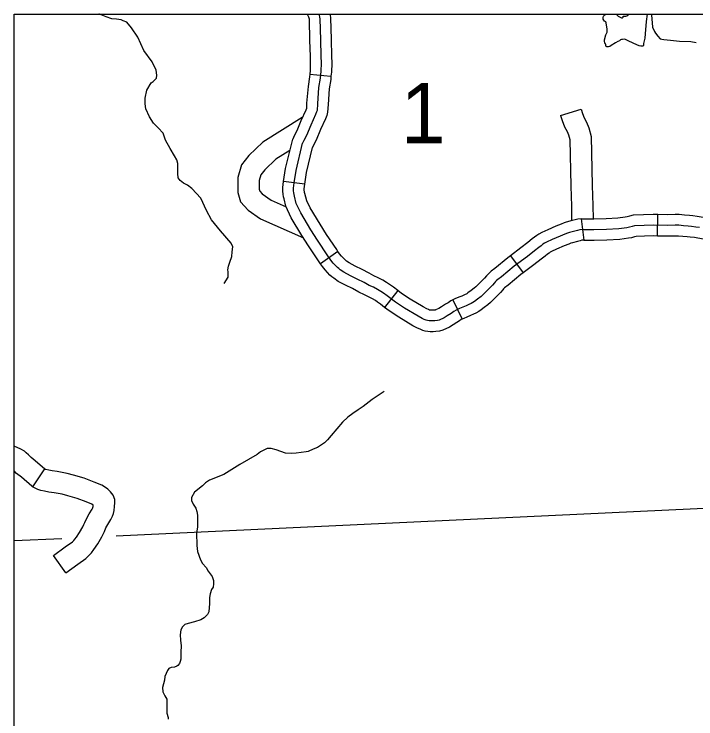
# Model space of a CAD drawing. Extents: x 1720274 to 1751788, y 372074 to 391887.
# Drawn here: x 1729991 to 1730745, y 381036 to 381816 of the extents above; entities that cross this region are included whole.
import ezdxf

# ---------------------------------------------------------------- set-up
doc = ezdxf.new("R2010")
doc.units = 0
for name, color, linetype in [('Level 32', 7, 'Continuous'), ('Level 35', 7, 'Continuous'), ('Level 45', 7, 'Continuous'), ('Level 46', 7, 'Continuous'), ('Level 5', 7, 'Continuous'), ('R_Draft', 7, 'Continuous')]:
    doc.layers.add(name, color=color, linetype=linetype)

msp = doc.modelspace()

# ---------------------------------------------------------------- linework, layer by layer
at = {"layer": 'Level 32'}
for p, q in [((1730317.74, 381749.71), (1730341.33, 381747.44)), ((1730312.42, 381627.63), (1730288.93, 381630.74)), ((1730618.25, 381589.43), (1730621.03, 381565.9)), ((1730702.44, 381570.77), (1730702.98, 381594.46)), ((1730348.98, 381553.41), (1730329.71, 381539.61)), ((1730539.91, 381548.61), (1730554.06, 381529.6)), ((1730415.2, 381510.08), (1730400.67, 381491.35)), ((1730476.11, 381499.63), (1730486.51, 381478.33))]:
    msp.add_line(p, q, dxfattribs=at)
for points in [[(1730327.89, 381816.11), (1730328.22, 381814.94), (1730328.67, 381812.77), (1730328.94, 381810.97), (1730329.57, 381787.46), (1730330.11, 381769.39), (1730330.29, 381761.79), (1730329.93, 381752.75), (1730329.21, 381745.25), (1730327.68, 381734.68), (1730326.23, 381716.78), (1730325.87, 381709.37), (1730325.42, 381707.83), (1730324.24, 381704.94), (1730318.92, 381693.19), (1730314.22, 381681.61), (1730311.24, 381676.19), (1730309.88, 381673.03)], [(1730315.05, 381816.11), (1730315.73, 381814.62), (1730316.43, 381813.1), (1730316.7, 381812.14), (1730317, 381810.69), (1730317.11, 381809.93), (1730317.73, 381787.13), (1730318.27, 381769.07), (1730318.44, 381761.89), (1730318.11, 381753.56), (1730317.74, 381749.71)], [(1730340.08, 381816.11), (1730340.34, 381814.86), (1730340.77, 381812.01), (1730341.42, 381787.8), (1730341.96, 381769.7), (1730342.15, 381761.7), (1730341.76, 381751.95), (1730341.33, 381747.44)], [(1730317.74, 381749.71), (1730317.44, 381746.67), (1730315.89, 381736), (1730314.4, 381717.54), (1730314.11, 381711.47), (1730313.35, 381709.61), (1730308.02, 381697.86), (1730303.5, 381686.71), (1730300.57, 381681.39), (1730298.99, 381677.69)], [(1730341.33, 381747.44), (1730340.98, 381743.83), (1730339.46, 381733.35), (1730338.06, 381716.01), (1730337.64, 381707.38), (1730336.62, 381703.92), (1730335.13, 381700.26), (1730329.81, 381688.51), (1730324.94, 381676.52), (1730321.9, 381670.99), (1730320.78, 381668.36)], [(1730291.43, 381603.45), (1730289.37, 381611.69), (1730288.78, 381613.96), (1730288.35, 381616.84), (1730288.1, 381620.16), (1730288.1, 381623.94), (1730288.93, 381630.74), (1730291.01, 381645.25), (1730298.99, 381677.69)], [(1730302.93, 381606.32), (1730300.85, 381614.63), (1730300.4, 381616.35), (1730300.13, 381618.16), (1730299.95, 381620.6), (1730299.95, 381623.22), (1730300.67, 381629.19), (1730302.66, 381643.02), (1730309.88, 381673.03)], [(1730314.43, 381609.19), (1730312.33, 381617.58), (1730312.03, 381618.74), (1730311.92, 381619.48), (1730311.8, 381621.04), (1730311.8, 381622.51), (1730312.42, 381627.63), (1730314.31, 381640.78), (1730320.78, 381668.36)], [(1730619.64, 381577.66), (1730616.57, 381577.3), (1730614.13, 381576.67), (1730610.97, 381575.95), (1730605.19, 381574.32), (1730603.02, 381573.6), (1730600.13, 381572.6), (1730594.72, 381570.25), (1730586.14, 381566.55), (1730579.91, 381563.74), (1730577.74, 381562.48), (1730575.84, 381561.21), (1730573.85, 381559.68), (1730571.24, 381557.69), (1730566.54, 381554.07), (1730558.59, 381547.74), (1730544.14, 381536.99), (1730529.87, 381525.24), (1730525.99, 381522.25), (1730524.64, 381521.08), (1730523.46, 381519.9), (1730522.38, 381518.64), (1730520.03, 381515.93), (1730516.87, 381512.49), (1730509.83, 381505.62), (1730507.39, 381503.45), (1730503.6, 381500.65), (1730500.16, 381498.03), (1730498.45, 381496.67), (1730496.55, 381495.68), (1730494.02, 381494.59), (1730491.04, 381493.15), (1730487.25, 381491.61), (1730483.37, 381489.98), (1730479.66, 381488.17), (1730477.23, 381486.64), (1730474.34, 381484.74), (1730470, 381482.12), (1730466.66, 381479.86), (1730461.15, 381477.33), (1730459.16, 381476.78), (1730456.36, 381476.42), (1730454.2, 381476.33), (1730451.58, 381476.33), (1730450.04, 381476.42), (1730448.24, 381476.78), (1730446.79, 381477.15), (1730444.53, 381478.05), (1730442.19, 381479.14), (1730437.67, 381481.49), (1730422.68, 381490.43), (1730412.56, 381497.12), (1730403.35, 381504.26), (1730399.47, 381507.07), (1730396.58, 381508.96), (1730392.88, 381511.04), (1730388.18, 381513.67), (1730383.49, 381515.74), (1730377.89, 381518.82), (1730370.39, 381522.79), (1730362.9, 381526.41), (1730355.4, 381530.39), (1730351.34, 381533.1), (1730349.89, 381534.27), (1730348.36, 381535.72), (1730346.1, 381537.98), (1730343.84, 381540.51), (1730341.31, 381543.77), (1730337.88, 381548.56), (1730326.41, 381565.82), (1730319.19, 381577.3), (1730307.81, 381596.1), (1730302.93, 381606.32)], [(1730348.98, 381553.41), (1730347.64, 381555.29), (1730336.36, 381572.26), (1730329.27, 381583.53), (1730318.25, 381601.74), (1730314.43, 381609.19)], [(1730329.71, 381539.61), (1730328.13, 381541.83), (1730316.46, 381559.39), (1730309.1, 381571.08), (1730297.37, 381590.47), (1730291.43, 381603.45)], [(1730618.25, 381589.43), (1730614.38, 381588.97), (1730611.32, 381588.18), (1730608.04, 381587.43), (1730601.71, 381585.65), (1730599.22, 381584.82), (1730595.84, 381583.66), (1730590.01, 381581.13), (1730581.36, 381577.39), (1730574.47, 381574.29), (1730571.46, 381572.53), (1730568.92, 381570.84), (1730566.65, 381569.08), (1730564.04, 381567.1), (1730559.23, 381563.4), (1730551.36, 381557.13), (1730539.91, 381548.61)], [(1730618.25, 381589.43), (1730632.17, 381589.6), (1730645.8, 381589.78), (1730658.75, 381590.46), (1730666.67, 381591.62), (1730668.96, 381592.03), (1730672.16, 381592.9), (1730676.06, 381593.71), (1730687.26, 381594.2), (1730697.86, 381594.58), (1730702.98, 381594.46)], [(1730702.98, 381594.46), (1730713.69, 381594.22), (1730722.04, 381594.48), (1730726.71, 381594.48), (1730732.56, 381593.99), (1730737.84, 381593.52), (1730741.68, 381593.05), (1730746.66, 381592.48), (1730750.99, 381591.81), (1730757.17, 381590.82), (1730767.92, 381589.25), (1730775.86, 381588.46), (1730786.85, 381587.38)], [(1730619.64, 381577.66), (1730632.28, 381577.75), (1730646.19, 381577.93), (1730659.92, 381578.66), (1730668.59, 381579.92), (1730671.57, 381580.47), (1730674.91, 381581.37), (1730677.53, 381581.91), (1730687.73, 381582.36), (1730697.94, 381582.73), (1730713.74, 381582.36), (1730722.23, 381582.63), (1730726.2, 381582.63), (1730731.53, 381582.18), (1730736.59, 381581.73), (1730740.29, 381581.28), (1730745.08, 381580.74), (1730749.14, 381580.1)], [(1730621.03, 381565.9), (1730618.76, 381565.63), (1730616.94, 381565.16), (1730613.9, 381564.46), (1730608.67, 381562.99), (1730606.83, 381562.37), (1730604.43, 381561.55), (1730599.42, 381559.38), (1730590.92, 381555.7), (1730585.34, 381553.19), (1730584.02, 381552.42), (1730582.76, 381551.58), (1730581.06, 381550.27), (1730578.43, 381548.27), (1730573.85, 381544.74), (1730565.82, 381538.35), (1730554.06, 381529.6)], [(1730621.03, 381565.9), (1730632.4, 381565.9), (1730646.58, 381566.09), (1730661.09, 381566.85), (1730670.51, 381568.23), (1730674.18, 381568.9), (1730677.66, 381569.84), (1730679, 381570.12), (1730688.21, 381570.52), (1730698.01, 381570.87), (1730702.44, 381570.77)], [(1730702.44, 381570.77), (1730713.8, 381570.51), (1730722.42, 381570.78), (1730725.7, 381570.78), (1730730.5, 381570.38), (1730735.34, 381569.95), (1730738.91, 381569.51), (1730743.5, 381568.99), (1730747.3, 381568.4), (1730753.58, 381567.4), (1730765.04, 381565.72), (1730773.53, 381564.88), (1730784.52, 381563.79)], [(1730415.2, 381510.08), (1730410.45, 381513.75), (1730406.19, 381516.83), (1730402.74, 381519.1), (1730398.67, 381521.38), (1730393.48, 381524.28), (1730388.74, 381526.38), (1730383.52, 381529.25), (1730375.74, 381533.37), (1730368.25, 381536.98), (1730361.48, 381540.58), (1730358.38, 381542.65), (1730357.7, 381543.2), (1730356.61, 381544.22), (1730354.72, 381546.12), (1730352.95, 381548.1), (1730350.81, 381550.85), (1730348.98, 381553.41)], [(1730539.91, 381548.61), (1730536.83, 381546.32), (1730522.5, 381534.51), (1730518.49, 381531.44), (1730516.55, 381529.75), (1730514.76, 381527.96), (1730513.4, 381526.37), (1730511.19, 381523.82), (1730508.37, 381520.75), (1730501.75, 381514.29), (1730499.91, 381512.66), (1730496.48, 381510.12), (1730492.89, 381507.39), (1730491.97, 381506.65), (1730491.46, 381506.39), (1730489.1, 381505.37), (1730486.23, 381503.98), (1730482.73, 381502.57), (1730478.47, 381500.78), (1730476.11, 381499.63)], [(1730400.67, 381491.35), (1730396.25, 381494.77), (1730392.75, 381497.3), (1730390.42, 381498.83), (1730387.09, 381500.7), (1730382.88, 381503.05), (1730378.23, 381505.11), (1730372.26, 381508.39), (1730365.04, 381512.22), (1730357.54, 381515.84), (1730349.32, 381520.2), (1730344.29, 381523.55), (1730342.08, 381525.35), (1730340.1, 381527.22), (1730337.48, 381529.84), (1730334.73, 381532.92), (1730331.81, 381536.68), (1730329.71, 381539.61)], [(1730554.06, 381529.6), (1730551.45, 381527.65), (1730537.25, 381515.96), (1730533.49, 381513.07), (1730532.72, 381512.4), (1730532.17, 381511.85), (1730531.36, 381510.9), (1730528.87, 381508.03), (1730525.37, 381504.23), (1730517.91, 381496.95), (1730514.86, 381494.24), (1730510.71, 381491.17), (1730507.43, 381488.67), (1730504.93, 381486.69), (1730501.65, 381484.97), (1730498.95, 381483.81), (1730495.86, 381482.31), (1730491.76, 381480.65), (1730488.26, 381479.18), (1730486.51, 381478.33)], [(1730476.11, 381499.63), (1730473.89, 381498.54), (1730470.81, 381496.6), (1730468.01, 381494.77), (1730463.61, 381492.1), (1730460.83, 381490.22), (1730457.09, 381488.5), (1730456.83, 381488.43), (1730455.36, 381488.24), (1730453.95, 381488.18), (1730451.93, 381488.18), (1730451.56, 381488.2), (1730450.84, 381488.35), (1730450.45, 381488.45), (1730449.22, 381488.94), (1730447.41, 381489.78), (1730443.45, 381491.84), (1730428.99, 381500.47), (1730419.47, 381506.76), (1730415.2, 381510.08)], [(1730486.51, 381478.33), (1730485.44, 381477.81), (1730483.64, 381476.67), (1730480.66, 381474.71), (1730476.39, 381472.13), (1730472.49, 381469.5), (1730465.21, 381466.15), (1730461.49, 381465.14), (1730457.37, 381464.61), (1730454.44, 381464.48), (1730451.23, 381464.48), (1730448.52, 381464.64), (1730445.63, 381465.22), (1730443.13, 381465.85), (1730439.84, 381467.16), (1730436.96, 381468.49), (1730431.89, 381471.13), (1730416.37, 381480.4), (1730405.66, 381487.49), (1730400.67, 381491.35)]]:
    msp.add_lwpolyline(points, dxfattribs=at)
at = {"layer": 'Level 35'}
for points in [[(1730223.01, 381517.85), (1730227.46, 381524.67), (1730227.46, 381526.75), (1730227.46, 381530.61), (1730227.16, 381532.98), (1730227.76, 381537.13), (1730229.53, 381541.28), (1730231.61, 381547.81), (1730231.9, 381552.85), (1730232.79, 381558.49), (1730230.72, 381562.64), (1730219.16, 381576.28), (1730209.09, 381588.15), (1730203.46, 381598.53), (1730197.23, 381612.47), (1730187.46, 381623.14), (1730182.42, 381626.7), (1730178.27, 381629.08), (1730174.42, 381631.74), (1730172.34, 381634.71), (1730171.75, 381639.46), (1730171.75, 381644.2), (1730171.75, 381650.73), (1730170.86, 381654.58), (1730168.2, 381659.33), (1730163.45, 381667.34), (1730158.12, 381676.53), (1730155.45, 381684.24), (1730150.12, 381690.17), (1730144.79, 381695.51), (1730140.64, 381702.33), (1730136.49, 381711.23), (1730135.6, 381716.57), (1730135.6, 381723.1), (1730137.38, 381731.7), (1730142.36, 381739.89), (1730144.6, 381741.38), (1730148.32, 381745.35), (1730148.57, 381748.58), (1730148.07, 381754.05), (1730143.61, 381763.25), (1730134.42, 381775.67), (1730127.47, 381790.58), (1730120.52, 381801.02), (1730115.3, 381807.23), (1730111.33, 381808.72), (1730109.1, 381809.71), (1730104.13, 381810.46), (1730098.67, 381810.96), (1730092.71, 381812.94), (1730085.02, 381815.92), (1730084.49, 381816.11)], [(1730691.31, 381816.11), (1730690.22, 381807.73), (1730688.9, 381794.37), (1730688.64, 381789.47), (1730687.05, 381783.52), (1730687.05, 381781.4), (1730686.79, 381780.48), (1730686.39, 381780.48), (1730685.33, 381780.48), (1730684.14, 381780.48), (1730682.29, 381780.88), (1730679.65, 381781.93), (1730670.79, 381786.17), (1730667.09, 381788.15), (1730666.04, 381788.28), (1730663.79, 381788.15), (1730662.86, 381788.02), (1730661.67, 381787.49), (1730660.62, 381786.56), (1730658.77, 381785.64), (1730656.12, 381784.45), (1730651.5, 381781.27), (1730649.78, 381780.35), (1730648.46, 381779.68), (1730647.53, 381779.68), (1730646.74, 381779.68), (1730646.47, 381779.82), (1730645.55, 381780.74), (1730645.55, 381782.2), (1730644.89, 381783.26), (1730644.49, 381784.45), (1730644.09, 381785.64), (1730644.09, 381787.62), (1730645.42, 381793.31), (1730647, 381795.96), (1730646.87, 381799.26), (1730645.81, 381806.41), (1730645.42, 381807.6), (1730643.96, 381808.26), (1730643.83, 381808.39), (1730642.64, 381810.38), (1730642.38, 381812.23), (1730642.77, 381813.82), (1730644.36, 381815.27), (1730645.47, 381816.11)], [(1730656.99, 381816.11), (1730659.16, 381813.82), (1730662.73, 381811.83), (1730663.92, 381812.1), (1730664.45, 381812.76), (1730664.45, 381813.82), (1730665.37, 381813.82), (1730666.17, 381813.68), (1730667.62, 381813.95), (1730669.6, 381814.48), (1730671.06, 381815.93), (1730671.16, 381816.11)], [(1730695.94, 381816.11), (1730695.87, 381815.15), (1730697.22, 381801.73), (1730699.26, 381796.8), (1730700.28, 381794.93), (1730702.82, 381791.71), (1730705.37, 381788.82), (1730707.24, 381788.31), (1730709.78, 381787.97), (1730716.91, 381787.29), (1730726.92, 381786.1), (1730739.65, 381785.59), (1730745.42, 381784.74)], [(1730400.3, 381398.18), (1730386.96, 381389.39), (1730377.11, 381381.49), (1730371.57, 381378.12), (1730365.55, 381373.78), (1730360.01, 381369.68), (1730354.23, 381364.13), (1730347.73, 381356.9), (1730341.46, 381349.67), (1730337.37, 381344.84), (1730333.99, 381341.23), (1730330.86, 381339.06), (1730326.29, 381336.41), (1730321.71, 381334.24), (1730315.93, 381331.82), (1730313.76, 381331.58), (1730302.68, 381330.14), (1730297.62, 381329.65), (1730290.87, 381329.89), (1730280.52, 381333.75), (1730274.98, 381334.96), (1730270.88, 381334.96), (1730267.03, 381333.27), (1730263.17, 381331.34), (1730259.8, 381328.45), (1730240.29, 381317.6), (1730222.94, 381306.51), (1730207.04, 381300), (1730202.47, 381297.1), (1730199.1, 381293.73), (1730190.42, 381286.73), (1730187.05, 381280.71), (1730187.05, 381277.57), (1730188.74, 381273.47), (1730191.63, 381269.13), (1730192.83, 381265.52), (1730193.56, 381261.42), (1730193.56, 381258.04), (1730193.56, 381253.7), (1730193.56, 381247.91), (1730192.59, 381241.89), (1730192.83, 381227.66), (1730193.55, 381221.15), (1730196.93, 381211.99), (1730199.1, 381207.65), (1730203.19, 381203.55), (1730205.6, 381199.45), (1730209.94, 381193.42), (1730211.38, 381188.84), (1730211.38, 381185.22), (1730211.14, 381181.61), (1730208.97, 381179.2), (1730207.77, 381174.37), (1730207.04, 381170.03), (1730206.8, 381163.52), (1730206.08, 381154.36), (1730204.64, 381151.23), (1730201.02, 381147.61), (1730197.17, 381145.44), (1730190.42, 381143.27), (1730183.44, 381141.34), (1730179.58, 381140.38), (1730176.93, 381137.72), (1730175.25, 381134.35), (1730174.28, 381128.8), (1730174.77, 381122.77), (1730175.73, 381116.51), (1730175.25, 381109.75), (1730175.01, 381104.93), (1730175.01, 381102.04), (1730174.52, 381099.14), (1730173.56, 381096.97), (1730171.87, 381095.05), (1730170.91, 381094.32), (1730168.26, 381093.12), (1730164.65, 381092.63), (1730161.76, 381091.67), (1730160.31, 381089.26), (1730158.87, 381085.88), (1730157.66, 381082.75), (1730157.18, 381078.65), (1730155.01, 381070.69), (1730155.25, 381065.63), (1730157.42, 381061.29), (1730159.59, 381057.43), (1730159.59, 381047.79), (1730159.59, 381042), (1730161.03, 381037.42), (1730161.03, 381035.49)]]:
    msp.add_lwpolyline(points, dxfattribs=at)
at = {"layer": 'Level 45'}
for p, q in [((1730595.39, 381703.86), (1730618.02, 381710.9)), ((1730024.36, 381312.53), (1730011.21, 381292.81)), ((1730048.06, 381197.5), (1730034.15, 381216.69))]:
    msp.add_line(p, q, dxfattribs=at)
for points in [[(1730618.02, 381710.9), (1730619.5, 381706.14), (1730621.42, 381701.13), (1730623.99, 381696.44), (1730626.65, 381690.33), (1730629.13, 381680.71), (1730630.43, 381626.29)], [(1730595.39, 381703.86), (1730597.09, 381698.37), (1730599.87, 381691.13), (1730602.7, 381685.99), (1730604.17, 381682.6), (1730605.5, 381677.43), (1730606.74, 381625.73)], [(1730606.74, 381625.73), (1730607.27, 381603.62), (1730607.59, 381587.33)], [(1730630.43, 381626.29), (1730630.96, 381604.14), (1730631.25, 381589.59)], [(1730024.62, 381312.35), (1730013.93, 381321.51), (1730009.46, 381325.19), (1730006.52, 381328.12), (1730004.16, 381330.34), (1730002.06, 381332.22), (1729998.21, 381334.48), (1729990.7, 381337.55)], [(1730011.21, 381292.81), (1730010.29, 381293.43), (1729998.7, 381303.35), (1729993.51, 381307.61), (1729990.7, 381310.43)], [(1730101.77, 381271.03), (1730101.98, 381274.8), (1730101.98, 381278.54), (1730100.34, 381283.48), (1730097.5, 381287.03), (1730094.32, 381290.01), (1730091.74, 381291.86), (1730087.76, 381294.46), (1730079.44, 381297.9), (1730068.36, 381302.21), (1730056.46, 381305.78), (1730049.37, 381307.49), (1730043.91, 381308.72), (1730038.4, 381309.55), (1730032.87, 381310.26), (1730028.98, 381311.03), (1730025.76, 381311.7), (1730025.55, 381311.76), (1730025.41, 381311.83), (1730024.36, 381312.53)], [(1730078.11, 381272.34), (1730078.12, 381272.45), (1730076.65, 381273.4), (1730070.61, 381275.91), (1730060.65, 381279.78), (1730050.27, 381282.9), (1730043.99, 381284.41), (1730039.54, 381285.41), (1730035.14, 381286.07), (1730029.04, 381286.85), (1730024.25, 381287.81), (1730020.3, 381288.63), (1730016.8, 381289.56), (1730013.22, 381291.47), (1730011.21, 381292.82)], [(1730034.15, 381216.69), (1730047.15, 381226.11), (1730055.17, 381231.93), (1730056.65, 381233.27), (1730057.76, 381234.61), (1730059.76, 381237.14), (1730063.1, 381242.1), (1730066.68, 381248.38), (1730068.02, 381251.06), (1730068.93, 381253.11), (1730071.13, 381257.94), (1730073.81, 381262.73), (1730077.01, 381268.07), (1730077.73, 381269.5), (1730077.94, 381270.1), (1730078, 381270.31), (1730078.11, 381272.34)], [(1730048.06, 381197.5), (1730061.06, 381206.92), (1730070.12, 381213.5), (1730073.85, 381216.87), (1730076.2, 381219.73), (1730078.91, 381223.15), (1730083.24, 381229.59), (1730087.59, 381237.2), (1730089.46, 381240.95), (1730090.54, 381243.37), (1730092.29, 381247.22), (1730094.32, 381250.85), (1730097.81, 381256.66), (1730099.57, 381260.19), (1730100.59, 381263.06), (1730101.53, 381266.57), (1730101.77, 381271.03)]]:
    msp.add_lwpolyline(points, dxfattribs=at)
at = {"layer": 'Level 46'}
for points in [[(1730309.61, 381701.77), (1730265.73, 381674.19), (1730250.47, 381659.62), (1730242.39, 381649.1), (1730238.1, 381635.37), (1730238.1, 381627.94), (1730238.1, 381618.71), (1730241.24, 381608.25), (1730249.58, 381598.97), (1730263.49, 381589.45), (1730310.79, 381568.3)], [(1730295.91, 381665.17), (1730280.37, 381655.4), (1730268.16, 381643.74), (1730263.76, 381638.01), (1730261.8, 381631.76), (1730261.8, 381627.94), (1730261.8, 381622.18), (1730262.41, 381620.14), (1730265.31, 381616.93), (1730275.11, 381610.21), (1730291.74, 381602.78)]]:
    msp.add_lwpolyline(points, dxfattribs=at)
at = {"layer": 'Level 5'}
for points in [[(1730103.68, 381238.45), (1730801.41, 381271.42)], [(1729990.7, 381233.11), (1730043.69, 381235.61)]]:
    msp.add_lwpolyline(points, dxfattribs=at)
at = {"layer": 'R_Draft'}
msp.add_lwpolyline([(1729990.7, 381816.11), (1741847.55, 381816.11), (1741847.55, 374371.32), (1729990.7, 374371.32)], close=True, dxfattribs=at)

# ---------------------------------------------------------------- texts
at = {"layer": 'Level 5'}
msp.add_text('1', height=66.74, dxfattribs=at).set_placement((1730418.45, 381673.19))

doc.saveas('drawing.dxf')
